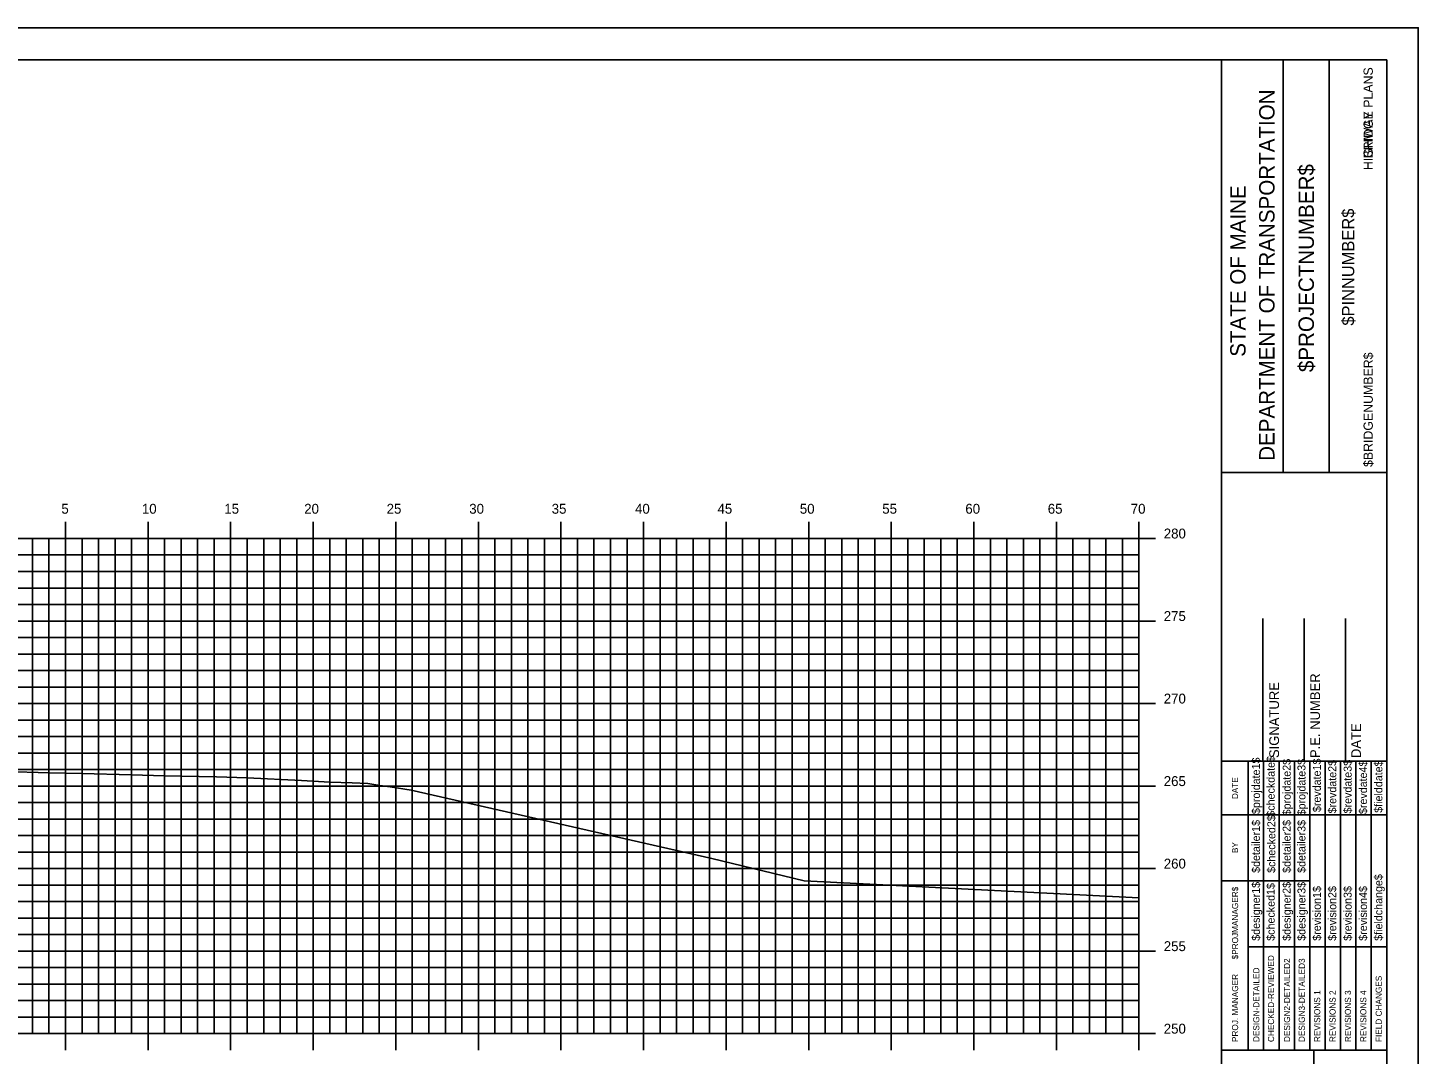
# Model space of a CAD drawing. Extents: x 1160718 to 1173142, y 616002 to 617630.
# Drawn here: x 1171517.4 to 1171601.6, y 616661.7 to 616723.9 of the extents above; entities that cross this region are included whole.
import ezdxf

# ---------------------------------------------------------------- set-up
doc = ezdxf.new("R2010")
doc.units = 0
for name, color, linetype in [('BORDER', 7, 'Continuous'), ('BRIDGE_TITLE', 7, 'Continuous'), ('H_V ANNOTATION', 7, 'Continuous'), ('HIGHWAY_TITLE', 7, 'Continuous'), ('MAJOR', 7, 'Continuous'), ('MINOR', 7, 'Continuous'), ('PLOT BOUNDARY', 7, 'Continuous'), ('S_Roadway_Centerline', 7, 'Continuous')]:
    doc.layers.add(name, color=color, linetype=linetype)

msp = doc.modelspace()

# ---------------------------------------------------------------- linework, layer by layer
at = {"layer": 'BORDER'}
for p, q in [((1171599.69, 616721.928), (1171439.69, 616721.928)), ((1171589.69, 616616.931), (1171589.69, 616721.931)), ((1171593.419, 616696.925), (1171593.419, 616721.925)), ((1171596.214, 616696.925), (1171596.214, 616721.925)), ((1171599.69, 616616.931), (1171599.69, 616721.931)), ((1171589.691, 616696.923), (1171599.69, 616696.923)), ((1171592.19, 616679.431), (1171592.19, 616688.079)), ((1171594.69, 616679.431), (1171594.69, 616688.079)), ((1171597.19, 616679.431), (1171597.19, 616688.079)), ((1171589.69, 616679.431), (1171599.69, 616679.431)), ((1171589.69, 616661.931), (1171599.69, 616661.931)), ((1171595.281, 616626.931), (1171595.281, 616661.931))]:
    msp.add_line(p, q, dxfattribs=at)
for points in [[(1171591.305, 616676.181), (1171591.305, 616679.431)], [(1171592.237, 616661.934), (1171592.237, 616679.431)], [(1171593.169, 616679.431), (1171593.169, 616661.934)], [(1171594.101, 616661.934), (1171594.101, 616679.431)], [(1171595.033, 616661.934), (1171595.033, 616679.431)], [(1171595.964, 616661.934), (1171595.964, 616679.431)], [(1171596.896, 616661.934), (1171596.896, 616679.431)], [(1171597.828, 616661.934), (1171597.828, 616679.431)], [(1171598.759, 616661.934), (1171598.759, 616679.431)], [(1171591.306, 616661.934), (1171591.306, 616678.725)], [(1171589.69, 616676.181), (1171599.69, 616676.181)], [(1171589.69, 616672.181), (1171591.306, 616672.181)], [(1171591.305, 616672.181), (1171595.032, 616672.181)], [(1171591.305, 616668.181), (1171599.69, 616668.181)]]:
    msp.add_lwpolyline(points, dxfattribs=at)
at = {"layer": 'MAJOR'}
for p, q in [((1171519.69, 616693.93), (1171519.69, 616692.928)), ((1171524.69, 616693.93), (1171524.69, 616692.928)), ((1171529.69, 616693.93), (1171529.69, 616692.928)), ((1171534.69, 616693.93), (1171534.69, 616692.928)), ((1171539.69, 616693.93), (1171539.69, 616692.928)), ((1171544.69, 616693.93), (1171544.69, 616692.928)), ((1171549.69, 616693.93), (1171549.69, 616692.928)), ((1171554.69, 616693.93), (1171554.69, 616692.928)), ((1171559.69, 616693.93), (1171559.69, 616692.928)), ((1171564.69, 616693.93), (1171564.69, 616692.928)), ((1171569.69, 616693.93), (1171569.69, 616692.928)), ((1171574.69, 616693.93), (1171574.69, 616692.928)), ((1171579.69, 616693.93), (1171579.69, 616692.928)), ((1171584.69, 616693.93), (1171584.69, 616692.928)), ((1171444.69, 616692.928), (1171584.69, 616692.928)), ((1171444.69, 616692.928), (1171584.69, 616692.928)), ((1171519.69, 616662.928), (1171519.69, 616692.928)), ((1171524.69, 616662.928), (1171524.69, 616692.928)), ((1171529.69, 616662.928), (1171529.69, 616692.928)), ((1171534.69, 616662.928), (1171534.69, 616692.928)), ((1171539.69, 616662.928), (1171539.69, 616692.928)), ((1171544.69, 616662.928), (1171544.69, 616692.928)), ((1171549.69, 616662.928), (1171549.69, 616692.928)), ((1171554.69, 616662.928), (1171554.69, 616692.928)), ((1171559.69, 616662.928), (1171559.69, 616692.928)), ((1171564.69, 616662.928), (1171564.69, 616692.928)), ((1171569.69, 616662.928), (1171569.69, 616692.928)), ((1171574.69, 616662.928), (1171574.69, 616692.928)), ((1171579.69, 616662.928), (1171579.69, 616692.928)), ((1171585.692, 616692.928), (1171583.688, 616692.928)), ((1171584.69, 616662.928), (1171584.69, 616692.928)), ((1171584.69, 616662.928), (1171584.69, 616692.928)), ((1171444.69, 616687.928), (1171584.69, 616687.928)), ((1171585.692, 616687.928), (1171583.688, 616687.928)), ((1171444.69, 616682.928), (1171584.69, 616682.928)), ((1171585.692, 616682.928), (1171583.688, 616682.928)), ((1171444.69, 616677.928), (1171584.69, 616677.928)), ((1171585.692, 616677.928), (1171583.688, 616677.928)), ((1171444.69, 616672.928), (1171584.69, 616672.928)), ((1171585.692, 616672.928), (1171583.688, 616672.928)), ((1171444.69, 616667.928), (1171584.69, 616667.928)), ((1171585.692, 616667.928), (1171583.688, 616667.928)), ((1171444.69, 616662.928), (1171584.69, 616662.928)), ((1171444.69, 616662.928), (1171584.69, 616662.928)), ((1171519.69, 616661.926), (1171519.69, 616662.928)), ((1171524.69, 616661.926), (1171524.69, 616662.928)), ((1171529.69, 616661.926), (1171529.69, 616662.928)), ((1171534.69, 616661.926), (1171534.69, 616662.928)), ((1171539.69, 616661.926), (1171539.69, 616662.928)), ((1171544.69, 616661.926), (1171544.69, 616662.928)), ((1171549.69, 616661.926), (1171549.69, 616662.928)), ((1171554.69, 616661.926), (1171554.69, 616662.928)), ((1171559.69, 616661.926), (1171559.69, 616662.928)), ((1171564.69, 616661.926), (1171564.69, 616662.928)), ((1171569.69, 616661.926), (1171569.69, 616662.928)), ((1171574.69, 616661.926), (1171574.69, 616662.928)), ((1171579.69, 616661.926), (1171579.69, 616662.928)), ((1171585.692, 616662.928), (1171583.688, 616662.928)), ((1171584.69, 616661.926), (1171584.69, 616662.928))]:
    msp.add_line(p, q, dxfattribs=at)
at = {"layer": 'MINOR'}
for p, q in [((1171517.69, 616662.928), (1171517.69, 616692.928)), ((1171518.69, 616662.928), (1171518.69, 616692.928)), ((1171520.69, 616662.928), (1171520.69, 616692.928)), ((1171521.69, 616662.928), (1171521.69, 616692.928)), ((1171522.69, 616662.928), (1171522.69, 616692.928)), ((1171523.69, 616662.928), (1171523.69, 616692.928)), ((1171525.69, 616662.928), (1171525.69, 616692.928)), ((1171526.69, 616662.928), (1171526.69, 616692.928)), ((1171527.69, 616662.928), (1171527.69, 616692.928)), ((1171528.69, 616662.928), (1171528.69, 616692.928)), ((1171530.69, 616662.928), (1171530.69, 616692.928)), ((1171531.69, 616662.928), (1171531.69, 616692.928)), ((1171532.69, 616662.928), (1171532.69, 616692.928)), ((1171533.69, 616662.928), (1171533.69, 616692.928)), ((1171535.69, 616662.928), (1171535.69, 616692.928)), ((1171536.69, 616662.928), (1171536.69, 616692.928)), ((1171537.69, 616662.928), (1171537.69, 616692.928)), ((1171538.69, 616662.928), (1171538.69, 616692.928)), ((1171540.69, 616662.928), (1171540.69, 616692.928)), ((1171541.69, 616662.928), (1171541.69, 616692.928)), ((1171542.69, 616662.928), (1171542.69, 616692.928)), ((1171543.69, 616662.928), (1171543.69, 616692.928)), ((1171545.69, 616662.928), (1171545.69, 616692.928)), ((1171546.69, 616662.928), (1171546.69, 616692.928)), ((1171547.69, 616662.928), (1171547.69, 616692.928)), ((1171548.69, 616662.928), (1171548.69, 616692.928)), ((1171550.69, 616662.928), (1171550.69, 616692.928)), ((1171551.69, 616662.928), (1171551.69, 616692.928)), ((1171552.69, 616662.928), (1171552.69, 616692.928)), ((1171553.69, 616662.928), (1171553.69, 616692.928)), ((1171555.69, 616662.928), (1171555.69, 616692.928)), ((1171556.69, 616662.928), (1171556.69, 616692.928)), ((1171557.69, 616662.928), (1171557.69, 616692.928)), ((1171558.69, 616662.928), (1171558.69, 616692.928)), ((1171560.69, 616662.928), (1171560.69, 616692.928)), ((1171561.69, 616662.928), (1171561.69, 616692.928)), ((1171562.69, 616662.928), (1171562.69, 616692.928)), ((1171563.69, 616662.928), (1171563.69, 616692.928)), ((1171565.69, 616662.928), (1171565.69, 616692.928)), ((1171566.69, 616662.928), (1171566.69, 616692.928)), ((1171567.69, 616662.928), (1171567.69, 616692.928)), ((1171568.69, 616662.928), (1171568.69, 616692.928)), ((1171570.69, 616662.928), (1171570.69, 616692.928)), ((1171571.69, 616662.928), (1171571.69, 616692.928)), ((1171572.69, 616662.928), (1171572.69, 616692.928)), ((1171573.69, 616662.928), (1171573.69, 616692.928)), ((1171575.69, 616662.928), (1171575.69, 616692.928)), ((1171576.69, 616662.928), (1171576.69, 616692.928)), ((1171577.69, 616662.928), (1171577.69, 616692.928)), ((1171578.69, 616662.928), (1171578.69, 616692.928)), ((1171580.69, 616662.928), (1171580.69, 616692.928)), ((1171581.69, 616662.928), (1171581.69, 616692.928)), ((1171582.69, 616662.928), (1171582.69, 616692.928)), ((1171583.69, 616662.928), (1171583.69, 616692.928)), ((1171444.69, 616691.928), (1171584.69, 616691.928)), ((1171584.69, 616691.928), (1171583.688, 616691.928)), ((1171444.69, 616690.928), (1171584.69, 616690.928)), ((1171584.69, 616690.928), (1171583.688, 616690.928)), ((1171444.69, 616689.928), (1171584.69, 616689.928)), ((1171584.69, 616689.928), (1171583.688, 616689.928)), ((1171444.69, 616688.928), (1171584.69, 616688.928)), ((1171584.69, 616688.928), (1171583.688, 616688.928)), ((1171444.69, 616686.928), (1171584.69, 616686.928)), ((1171584.69, 616686.928), (1171583.688, 616686.928)), ((1171444.69, 616685.928), (1171584.69, 616685.928)), ((1171584.69, 616685.928), (1171583.688, 616685.928)), ((1171444.69, 616684.928), (1171584.69, 616684.928)), ((1171584.69, 616684.928), (1171583.688, 616684.928)), ((1171444.69, 616683.928), (1171584.69, 616683.928)), ((1171584.69, 616683.928), (1171583.688, 616683.928)), ((1171444.69, 616681.928), (1171584.69, 616681.928)), ((1171584.69, 616681.928), (1171583.688, 616681.928)), ((1171444.69, 616680.928), (1171584.69, 616680.928)), ((1171584.69, 616680.928), (1171583.688, 616680.928)), ((1171444.69, 616679.928), (1171584.69, 616679.928)), ((1171584.69, 616679.928), (1171583.688, 616679.928)), ((1171444.69, 616678.928), (1171584.69, 616678.928)), ((1171584.69, 616678.928), (1171583.688, 616678.928)), ((1171444.69, 616676.928), (1171584.69, 616676.928)), ((1171584.69, 616676.928), (1171583.688, 616676.928)), ((1171444.69, 616675.928), (1171584.69, 616675.928)), ((1171584.69, 616675.928), (1171583.688, 616675.928)), ((1171444.69, 616674.928), (1171584.69, 616674.928)), ((1171584.69, 616674.928), (1171583.688, 616674.928)), ((1171444.69, 616673.928), (1171584.69, 616673.928)), ((1171584.69, 616673.928), (1171583.688, 616673.928)), ((1171444.69, 616671.928), (1171584.69, 616671.928)), ((1171584.69, 616671.928), (1171583.688, 616671.928)), ((1171444.69, 616670.928), (1171584.69, 616670.928)), ((1171584.69, 616670.928), (1171583.688, 616670.928)), ((1171444.69, 616669.928), (1171584.69, 616669.928)), ((1171584.69, 616669.928), (1171583.688, 616669.928)), ((1171444.69, 616668.928), (1171584.69, 616668.928)), ((1171584.69, 616668.928), (1171583.688, 616668.928)), ((1171444.69, 616666.928), (1171584.69, 616666.928)), ((1171584.69, 616666.928), (1171583.688, 616666.928)), ((1171444.69, 616665.928), (1171584.69, 616665.928)), ((1171584.69, 616665.928), (1171583.688, 616665.928)), ((1171444.69, 616664.928), (1171584.69, 616664.928)), ((1171584.69, 616664.928), (1171583.688, 616664.928)), ((1171444.69, 616663.928), (1171584.69, 616663.928)), ((1171584.69, 616663.928), (1171583.688, 616663.928))]:
    msp.add_line(p, q, dxfattribs=at)
at = {"layer": 'PLOT BOUNDARY'}
msp.add_lwpolyline([(1171431.597, 616613.869), (1171601.597, 616613.869), (1171601.597, 616723.869), (1171431.597, 616723.869)], close=True, dxfattribs=at)
at = {"layer": 'S_Roadway_Centerline'}
msp.add_lwpolyline([(1171516.02, 616678.801), (1171518.703, 616678.737), (1171520.688, 616678.688), (1171523.69, 616678.609), (1171525.69, 616678.554), (1171528.839, 616678.479), (1171530.692, 616678.434), (1171533.989, 616678.257), (1171535.694, 616678.166), (1171537.05, 616678.116), (1171537.992, 616678.08), (1171538.721, 616677.964), (1171539.344, 616677.872), (1171540.62, 616677.68), (1171558.832, 616673.534), (1171564.424, 616672.184), (1171584.69, 616671.162)], dxfattribs=at)

# ---------------------------------------------------------------- texts
at = {"layer": 'BORDER'}
for s, height, p in [('DEPARTMENT OF TRANSPORTATION', 0.93176, (1171592.897, 616697.634)), ('$PROJECTNUMBER$', 0.93176, (1171595.282, 616703.008)), ('STATE OF MAINE', 0.93176, (1171591.145, 616703.94)), ('$PINNUMBER$', 0.74527, (1171597.727, 616705.825)), ('P.E. NUMBER', 0.59055, (1171595.651, 616679.624)), ('SIGNATURE', 0.5906, (1171593.17, 616679.624)), ('DATE', 0.5906, (1171598.131, 616679.624)), ('$projdate1$', 0.48455, (1171592.013, 616676.232)), ('$checkdate$', 0.48455, (1171592.907, 616676.074)), ('$revdate1$', 0.4845, (1171595.702, 616676.35)), ('$projdate2$', 0.48455, (1171593.876, 616676.153)), ('$projdate3$', 0.48455, (1171594.771, 616676.153)), ('$revdate2$', 0.4845, (1171596.634, 616676.271)), ('$revdate3$', 0.4845, (1171597.566, 616676.271)), ('$revdate4$', 0.4845, (1171598.497, 616676.232)), ('$fielddate$', 0.48455, (1171599.429, 616676.31)), ('DATE', 0.3714, (1171590.694, 616677.137)), ('$detailer1$', 0.48455, (1171592.013, 616672.667)), ('$checked2$', 0.4845, (1171592.945, 616672.667)), ('$detailer2$', 0.48455, (1171593.876, 616672.667)), ('$detailer3$', 0.48455, (1171594.771, 616672.667)), ('BY', 0.3714, (1171590.694, 616673.866)), ('$designer1$', 0.48455, (1171592.013, 616668.555)), ('$checked1$', 0.4845, (1171592.907, 616668.555)), ('$designer2$', 0.48455, (1171593.876, 616668.555)), ('$designer3$', 0.48455, (1171594.771, 616668.555)), ('$fieldchange$', 0.48455, (1171599.429, 616668.555)), ('$PROJMANAGER$', 0.37275, (1171590.694, 616667.426)), ('$revision1$', 0.48455, (1171595.702, 616668.555)), ('$revision2$', 0.48455, (1171596.634, 616668.555)), ('$revision3$', 0.48455, (1171597.566, 616668.555)), ('$revision4$', 0.48455, (1171598.497, 616668.555)), ('CHECKED-REVIEWED', 0.37275, (1171592.871, 616662.419)), ('DESIGN2-DETAILED2', 0.37275, (1171593.84, 616662.419)), ('DESIGN3-DETAILED3', 0.37275, (1171594.734, 616662.419)), ('PROJ. MANAGER', 0.37275, (1171590.694, 616662.419)), ('DESIGN-DETAILED', 0.37275, (1171591.977, 616662.419)), ('FIELD CHANGES', 0.37275, (1171599.393, 616662.419)), ('REVISIONS 1', 0.37275, (1171595.666, 616662.419)), ('REVISIONS 2', 0.37275, (1171596.598, 616662.419)), ('REVISIONS 3', 0.37275, (1171597.529, 616662.419)), ('REVISIONS 4', 0.37275, (1171598.461, 616662.419))]:
    msp.add_text(s, height=height, rotation=90, dxfattribs=at).set_placement(p)
at = {"layer": 'BRIDGE_TITLE'}
for s, p in [('BRIDGE PLANS', (1171598.848, 616715.953)), ('$BRIDGENUMBER$', (1171598.848, 616697.259))]:
    msp.add_text(s, height=0.55901, rotation=90, dxfattribs=at).set_placement(p)
at = {"layer": 'H_V ANNOTATION'}
for s, p in [('5', (1171519.441, 616694.428)), ('10', (1171524.315, 616694.428)), ('15', (1171529.307, 616694.428)), ('20', (1171534.144, 616694.428)), ('25', (1171539.136, 616694.428)), ('30', (1171544.138, 616694.428)), ('35', (1171549.13, 616694.428)), ('40', (1171554.176, 616694.428)), ('45', (1171559.168, 616694.428)), ('50', (1171564.154, 616694.428)), ('55', (1171569.146, 616694.428)), ('60', (1171574.176, 616694.428)), ('65', (1171579.168, 616694.428)), ('70', (1171584.192, 616694.428)), ('280', (1171586.19, 616692.928)), ('275', (1171586.19, 616687.928)), ('270', (1171586.19, 616682.928)), ('265', (1171586.19, 616677.928)), ('260', (1171586.19, 616672.928)), ('255', (1171586.19, 616667.928)), ('250', (1171586.19, 616662.928))]:
    msp.add_text(s, height=0.6, dxfattribs=at).set_placement(p)
at = {"layer": 'HIGHWAY_TITLE'}
msp.add_text('HIGHWAY PLANS', height=0.55901, rotation=90, dxfattribs=at).set_placement((1171598.848, 616715.244))

doc.saveas('drawing.dxf')
